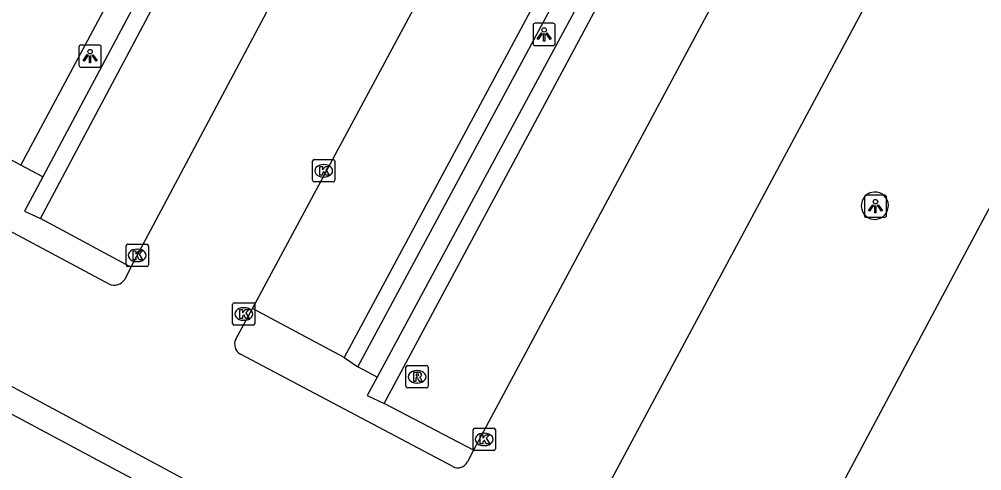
# Model space of a CAD drawing. Extents: x 159489 to 160304, y 383826 to 384530.
# Drawn here: x 159885.2 to 159928.39, y 384002.25 to 384022.49 of the extents above; entities that cross this region are included whole.
import ezdxf

# ---------------------------------------------------------------- set-up
doc = ezdxf.new("R2010")
doc.units = 0
for name, color, linetype in [('IMGEO_Haag', 7, 'Continuous'), ('IMGEO_Kolk', 7, 'Continuous'), ('IMGEO_Lichtpunt', 7, 'Continuous'), ('IMGEO_Parkeervlak_open', 7, 'Continuous'), ('IMGEO_Rijbaan_lokaal_open', 7, 'Continuous'), ('IMGEO_Rioolput', 7, 'Continuous'), ('IMGEO_Verkeerseiland_open', 7, 'Continuous'), ('IMGEO_Voetpad_open', 7, 'Continuous')]:
    doc.layers.add(name, color=color, linetype=linetype)

msp = doc.modelspace()

# ---------------------------------------------------------------- linework, layer by layer
at = {"layer": 'IMGEO_Haag'}
for points in [[(159886.261, 384015.431), (159885.273, 384015.958)], [(159886.261, 384015.431), (159885.435, 384013.882), (159886.149, 384013.563)], [(159899.779, 384007.334), (159900.387, 384006.912)], [(159901.257, 384006.443), (159900.387, 384006.912)], [(159901.257, 384006.443), (159900.817, 384005.628), (159901.573, 384005.272)]]:
    msp.add_lwpolyline(points, dxfattribs=at)
at = {"layer": 'IMGEO_Kolk'}
for p, q in [((159898.361, 384015.272), (159898.361, 384016.124)), ((159898.436, 384016.198), (159899.288, 384016.198)), ((159899.362, 384016.124), (159899.362, 384015.272)), ((159898.849, 384015.978), (159898.874, 384015.978)), ((159899.288, 384015.198), (159898.436, 384015.198)), ((159898.872, 384015.418), (159898.847, 384015.418)), ((159889.99, 384011.482), (159889.99, 384012.334)), ((159890.065, 384012.408), (159890.917, 384012.408)), ((159890.478, 384012.188), (159890.503, 384012.188)), ((159890.991, 384012.334), (159890.991, 384011.482)), ((159890.917, 384011.408), (159890.065, 384011.408)), ((159890.501, 384011.628), (159890.476, 384011.628)), ((159894.775, 384008.854), (159894.775, 384009.706)), ((159894.85, 384009.78), (159895.702, 384009.78)), ((159895.263, 384009.56), (159895.288, 384009.56)), ((159895.776, 384009.706), (159895.776, 384008.854)), ((159895.702, 384008.78), (159894.85, 384008.78)), ((159895.286, 384009), (159895.261, 384009)), ((159905.565, 384003.233), (159905.565, 384004.085)), ((159905.64, 384004.159), (159906.492, 384004.159)), ((159906.053, 384003.939), (159906.078, 384003.939)), ((159906.566, 384004.085), (159906.566, 384003.233)), ((159906.492, 384003.159), (159905.64, 384003.159)), ((159906.076, 384003.379), (159906.051, 384003.379))]:
    msp.add_line(p, q, dxfattribs=at)
for points in [[(159898.361, 384015.272), (159898.361, 384016.124)], [(159898.436, 384016.198), (159899.288, 384016.198)], [(159899.362, 384016.124), (159899.362, 384015.272)], [(159898.682, 384015.898), (159898.805, 384015.898), (159898.805, 384015.747), (159898.935, 384015.898), (159899.099, 384015.898), (159898.953, 384015.747), (159899.106, 384015.498), (159898.954, 384015.498), (159898.869, 384015.662), (159898.805, 384015.595), (159898.805, 384015.498), (159898.682, 384015.498), (159898.682, 384015.898)], [(159899.288, 384015.198), (159898.436, 384015.198)], [(159889.99, 384011.482), (159889.99, 384012.334)], [(159890.065, 384012.408), (159890.917, 384012.408)], [(159890.991, 384012.334), (159890.991, 384011.482)], [(159890.311, 384012.108), (159890.434, 384012.108), (159890.434, 384011.957), (159890.564, 384012.108), (159890.728, 384012.108), (159890.582, 384011.957), (159890.735, 384011.708), (159890.583, 384011.708), (159890.498, 384011.872), (159890.434, 384011.805), (159890.434, 384011.708), (159890.311, 384011.708), (159890.311, 384012.108)], [(159890.917, 384011.408), (159890.065, 384011.408)], [(159894.775, 384008.854), (159894.775, 384009.706)], [(159894.85, 384009.78), (159895.702, 384009.78)], [(159895.776, 384009.706), (159895.776, 384008.854)], [(159895.096, 384009.48), (159895.219, 384009.48), (159895.219, 384009.329), (159895.349, 384009.48), (159895.513, 384009.48), (159895.367, 384009.329), (159895.52, 384009.08), (159895.368, 384009.08), (159895.283, 384009.244), (159895.219, 384009.177), (159895.219, 384009.08), (159895.096, 384009.08), (159895.096, 384009.48)], [(159895.702, 384008.78), (159894.85, 384008.78)], [(159905.565, 384003.233), (159905.565, 384004.085)], [(159905.64, 384004.159), (159906.492, 384004.159)], [(159906.566, 384004.085), (159906.566, 384003.233)], [(159905.886, 384003.859), (159906.009, 384003.859), (159906.009, 384003.708), (159906.139, 384003.859), (159906.303, 384003.859), (159906.157, 384003.708), (159906.31, 384003.459), (159906.158, 384003.459), (159906.073, 384003.623), (159906.009, 384003.556), (159906.009, 384003.459), (159905.886, 384003.459), (159905.886, 384003.859)], [(159906.492, 384003.159), (159905.64, 384003.159)]]:
    msp.add_lwpolyline(points, dxfattribs=at)
for centre, start, end in [((159898.438, 384016.122), 91.552, 178.448), ((159898.438, 384016.122), 91.552, 178.448), ((159899.286, 384016.122), 1.552, 88.448), ((159899.286, 384016.122), 1.552, 88.448), ((159898.438, 384015.274), 181.552, 268.448), ((159898.438, 384015.274), 181.552, 268.448), ((159899.286, 384015.274), 271.552, 358.448), ((159899.286, 384015.274), 271.552, 358.448), ((159890.067, 384012.332), 91.552, 178.448), ((159890.067, 384012.332), 91.552, 178.448), ((159890.915, 384012.332), 1.552, 88.448), ((159890.915, 384012.332), 1.552, 88.448), ((159890.067, 384011.484), 181.552, 268.448), ((159890.067, 384011.484), 181.552, 268.448), ((159890.915, 384011.484), 271.552, 358.448), ((159890.915, 384011.484), 271.552, 358.448), ((159894.852, 384009.704), 91.552, 178.448), ((159894.852, 384009.704), 91.552, 178.448), ((159895.7, 384009.704), 1.552, 88.448), ((159895.7, 384009.704), 1.552, 88.448), ((159894.852, 384008.856), 181.552, 268.448), ((159894.852, 384008.856), 181.552, 268.448), ((159895.7, 384008.856), 271.552, 358.448), ((159895.7, 384008.856), 271.552, 358.448), ((159905.642, 384004.083), 91.552, 178.448), ((159905.642, 384004.083), 91.552, 178.448), ((159906.49, 384004.083), 1.552, 88.448), ((159906.49, 384004.083), 1.552, 88.448), ((159905.642, 384003.235), 181.552, 268.448), ((159905.642, 384003.235), 181.552, 268.448), ((159906.49, 384003.235), 271.552, 358.448), ((159906.49, 384003.235), 271.552, 358.448)]:
    msp.add_arc(centre, 0.0765, start, end, dxfattribs=at)
for centre, major_axis, ratio, start_param, end_param in [((159898.848, 384015.698), (-0.387, 0.002), 0.722429, 4.712389, 7.853982), ((159898.873, 384015.698), (-0.39, 0.002), 0.717154, 1.570796, 4.712389), ((159890.477, 384011.908), (-0.387, 0.002), 0.722429, 4.712389, 7.853982), ((159890.502, 384011.908), (-0.39, 0.002), 0.717154, 1.570796, 4.712389), ((159895.262, 384009.28), (-0.387, 0.002), 0.722429, 4.712389, 7.853982), ((159895.287, 384009.28), (-0.39, 0.002), 0.717154, 1.570796, 4.712389), ((159906.052, 384003.659), (-0.387, 0.002), 0.722429, 4.712389, 7.853982), ((159906.077, 384003.659), (-0.39, 0.002), 0.717154, 1.570796, 4.712389)]:
    msp.add_ellipse(centre, major_axis=major_axis, ratio=ratio, start_param=start_param, end_param=end_param, dxfattribs=at)
at = {"layer": 'IMGEO_Lichtpunt'}
for p, q in [((159908.257, 384022.215), (159908.257, 384021.408)), ((159908.257, 384022.215), (159908.257, 384021.408)), ((159909.159, 384022.31), (159908.351, 384022.31)), ((159909.159, 384022.31), (159908.351, 384022.31)), ((159909.253, 384021.408), (159909.253, 384022.215)), ((159909.253, 384021.408), (159909.253, 384022.215)), ((159887.879, 384021.241), (159887.879, 384020.434)), ((159887.879, 384021.241), (159887.879, 384020.434)), ((159888.781, 384021.336), (159887.973, 384021.336)), ((159888.781, 384021.336), (159887.973, 384021.336)), ((159888.875, 384020.434), (159888.875, 384021.241)), ((159888.875, 384020.434), (159888.875, 384021.241)), ((159908.351, 384021.314), (159909.159, 384021.314)), ((159908.351, 384021.314), (159909.159, 384021.314)), ((159887.973, 384020.34), (159888.781, 384020.34)), ((159887.973, 384020.34), (159888.781, 384020.34)), ((159923.125, 384014.516), (159923.125, 384013.709)), ((159923.125, 384014.516), (159923.125, 384013.709)), ((159924.027, 384014.611), (159923.219, 384014.611)), ((159924.027, 384014.611), (159923.219, 384014.611)), ((159924.121, 384013.709), (159924.121, 384014.516)), ((159924.121, 384013.709), (159924.121, 384014.516)), ((159923.219, 384013.615), (159924.027, 384013.615)), ((159923.219, 384013.615), (159924.027, 384013.615))]:
    msp.add_line(p, q, dxfattribs=at)
for points in [[(159908.631, 384021.879), (159908.67, 384021.851), (159908.482, 384021.589), (159908.444, 384021.616), (159908.631, 384021.879)], [(159908.733, 384021.831), (159908.78, 384021.831), (159908.78, 384021.509), (159908.733, 384021.509), (159908.733, 384021.831)], [(159908.843, 384021.851), (159908.881, 384021.878), (159909.068, 384021.616), (159909.029, 384021.588), (159908.843, 384021.851)], [(159888.253, 384020.905), (159888.292, 384020.877), (159888.104, 384020.615), (159888.066, 384020.642), (159888.253, 384020.905)], [(159888.355, 384020.857), (159888.402, 384020.857), (159888.402, 384020.535), (159888.355, 384020.535), (159888.355, 384020.857)], [(159888.465, 384020.877), (159888.503, 384020.904), (159888.69, 384020.642), (159888.651, 384020.614), (159888.465, 384020.877)], [(159923.499, 384014.18), (159923.538, 384014.152), (159923.35, 384013.89), (159923.312, 384013.917), (159923.499, 384014.18)], [(159923.601, 384014.132), (159923.648, 384014.132), (159923.648, 384013.81), (159923.601, 384013.81), (159923.601, 384014.132)], [(159923.711, 384014.152), (159923.749, 384014.179), (159923.936, 384013.917), (159923.897, 384013.889), (159923.711, 384014.152)]]:
    msp.add_lwpolyline(points, dxfattribs=at)
for centre in [(159908.756, 384022.013), (159888.378, 384021.039), (159923.624, 384014.314)]:
    msp.add_circle(centre, 0.0994, dxfattribs=at)
for centre, start, end in [((159908.351, 384022.215), 90, 180), ((159908.351, 384022.215), 90, 180), ((159909.159, 384022.215), 0, 90), ((159909.159, 384022.215), 0, 90), ((159887.973, 384021.241), 90, 180), ((159887.973, 384021.241), 90, 180), ((159888.781, 384021.241), 0, 90), ((159888.781, 384021.241), 0, 90), ((159908.351, 384021.408), 180, 270), ((159908.351, 384021.408), 180, 270), ((159909.159, 384021.408), 270, 0), ((159909.159, 384021.408), 270, 360), ((159887.973, 384020.434), 180, 270), ((159887.973, 384020.434), 180, 270), ((159888.781, 384020.434), 270, 0), ((159888.781, 384020.434), 270, 360), ((159923.219, 384014.516), 90, 180), ((159923.219, 384014.516), 90, 180), ((159924.027, 384014.516), 0, 90), ((159924.027, 384014.516), 0, 90), ((159923.219, 384013.709), 180, 270), ((159923.219, 384013.709), 180, 270), ((159924.027, 384013.709), 270, 0), ((159924.027, 384013.709), 270, 360)]:
    msp.add_arc(centre, 0.0946, start, end, dxfattribs=at)
at = {"layer": 'IMGEO_Parkeervlak_open'}
for points in [[(159885.273, 384015.958), (159905.563, 384053.792)], [(159886.149, 384013.563), (159907.141, 384052.98)], [(159921.324, 384047.373), (159899.779, 384007.334)], [(159901.573, 384005.272), (159923.567, 384046.202)], [(159885.273, 384015.958), (159880.872, 384018.31)], [(159890.211, 384011.382), (159886.149, 384013.563)], [(159899.779, 384007.334), (159895.667, 384009.533)], [(159905.586, 384003.172), (159901.573, 384005.272)]]:
    msp.add_lwpolyline(points, dxfattribs=at)
for centre, start, end in [((159923.605, 384014.129), 59.1241, 238.7418), ((159923.589, 384014.139), 240.4305, 57.4353)]:
    msp.add_arc(centre, 0.618, start, end, dxfattribs=at)
at = {"layer": 'IMGEO_Rijbaan_lokaal_open'}
for points in [[(159911.198, 384050.796), (159890.211, 384011.382)], [(159895.667, 384009.533), (159917.224, 384049.574)], [(159927.512, 384044.062), (159905.586, 384003.172)], [(159910.91, 384000.255), (159933.774, 384042.879)], [(159941.823, 384038.563), (159919.043, 383995.888)], [(159889.232, 384010.613), (159879.988, 384015.543)], [(159890.211, 384011.382), (159889.932, 384010.824)], [(159894.915, 384008.147), (159895.667, 384009.533)], [(159917.028, 383988.832), (159910.32, 383992.364), (159878.518, 384009.42)], [(159904.655, 384002.44), (159895.124, 384007.481)], [(159905.586, 384003.172), (159905.317, 384002.649)]]:
    msp.add_lwpolyline(points, dxfattribs=at)
for centre, radius, start, end in [((159889.448, 384011.163), 0.591, 248.5364, 325.0122), ((159895.365, 384007.922), 0.503, 153.4522, 241.393), ((159904.88, 384002.881), 0.495, 242.9776, 332.0653)]:
    msp.add_arc(centre, radius, start, end, dxfattribs=at)
at = {"layer": 'IMGEO_Rioolput'}
for p, q in [((159902.628, 384006.965), (159903.48, 384006.965)), ((159902.553, 384006.039), (159902.553, 384006.891)), ((159903.041, 384006.745), (159903.066, 384006.745)), ((159903.554, 384006.891), (159903.554, 384006.039)), ((159903.064, 384006.185), (159903.039, 384006.185)), ((159903.48, 384005.965), (159902.628, 384005.965))]:
    msp.add_line(p, q, dxfattribs=at)
for points in [[(159902.628, 384006.965), (159903.48, 384006.965)], [(159902.553, 384006.039), (159902.553, 384006.891)], [(159903.142, 384006.663), (159902.89, 384006.665), (159902.89, 384006.265)], [(159903.068, 384006.584), (159903.014, 384006.584), (159903.014, 384006.503)], [(159903.554, 384006.891), (159903.554, 384006.039)], [(159902.89, 384006.265), (159903.014, 384006.265), (159903.014, 384006.427), (159903.025, 384006.427)], [(159903.014, 384006.503), (159903.066, 384006.503)], [(159903.072, 384006.398), (159903.143, 384006.265), (159903.283, 384006.265), (159903.218, 384006.391)], [(159903.48, 384005.965), (159902.628, 384005.965)]]:
    msp.add_lwpolyline(points, dxfattribs=at)
for centre, radius, start, end in [((159902.63, 384006.889), 0.0765, 91.552, 178.448), ((159902.63, 384006.889), 0.0765, 91.552, 178.448), ((159903.478, 384006.889), 0.0765, 1.552, 88.448), ((159903.478, 384006.889), 0.0765, 1.552, 88.448), ((159903.05, 384006.692), 0.19, 274.7715, 282.9687), ((159903.074, 384006.488), 0.0964, 77.0061, 93.1865), ((159903.088, 384006.545), 0.0378, 276.6634, 79.6772), ((159903.141, 384006.553), 0.109, 350.3612, 89.416), ((159903.139, 384006.553), 0.112, 277.5842, 350.9817), ((159903.024, 384006.374), 0.0533, 26.0293, 88.6989), ((159903.123, 384006.338), 0.108, 29.5134, 73.7905), ((159902.63, 384006.041), 0.0765, 181.552, 268.448), ((159902.63, 384006.041), 0.0765, 181.552, 268.448), ((159903.478, 384006.041), 0.0765, 271.552, 358.448), ((159903.478, 384006.041), 0.0765, 271.552, 358.448)]:
    msp.add_arc(centre, radius, start, end, dxfattribs=at)
for centre, major_axis, ratio, start_param, end_param in [((159903.04, 384006.465), (-0.387, 0.002), 0.722429, 4.712389, 7.853982), ((159903.065, 384006.465), (-0.39, 0.002), 0.717154, 1.570796, 4.712389)]:
    msp.add_ellipse(centre, major_axis=major_axis, ratio=ratio, start_param=start_param, end_param=end_param, dxfattribs=at)
at = {"layer": 'IMGEO_Verkeerseiland_open'}
for points in [[(159906.514, 384053.402), (159886.261, 384015.431)], [(159900.387, 384006.912), (159922.072, 384047.147)], [(159922.956, 384046.642), (159901.257, 384006.443)]]:
    msp.add_lwpolyline(points, dxfattribs=at)
at = {"layer": 'IMGEO_Voetpad_open'}
msp.add_lwpolyline([(159877.493, 384008.721), (159910.77, 383990.949)], dxfattribs=at)

doc.saveas('drawing.dxf')
